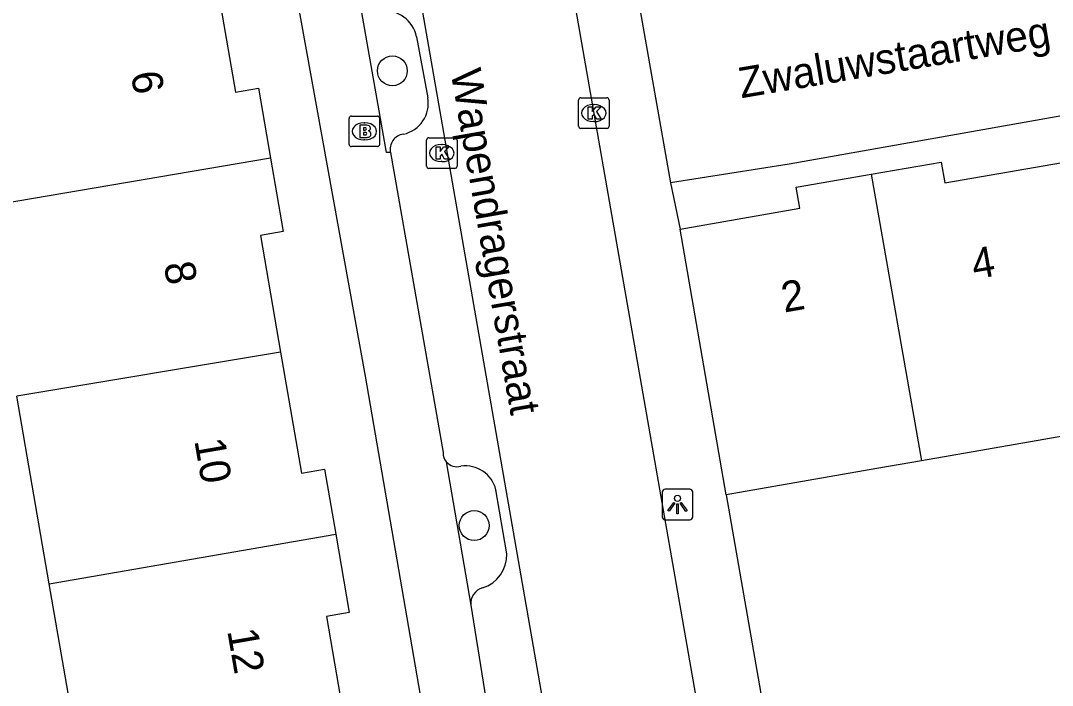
# Model space of a CAD drawing. Extents: x 162880 to 165536, y 384011 to 385179.
# Drawn here: x 164434.07 to 164467.86, y 384383.06 to 384404.81 of the extents above; entities that cross this region are included whole.
import ezdxf

# ---------------------------------------------------------------- set-up
doc = ezdxf.new("R2010")
doc.units = 0
for name, color, linetype in [('IMGEO_Boom', 7, 'Continuous'), ('IMGEO_Brandkraan', 7, 'Continuous'), ('IMGEO_Kolk', 7, 'Continuous'), ('IMGEO_Lichtpunt', 7, 'Continuous'), ('IMGEO_Openbare_ruimte_label', 7, 'Continuous'), ('IMGEO_Pand', 7, 'Continuous'), ('IMGEO_Pand_nummerreeks', 7, 'Continuous'), ('IMGEO_Parkeervlak_open', 7, 'Continuous'), ('IMGEO_Rijbaan_lokaal_open', 7, 'Continuous'), ('IMGEO_Voetpad_open', 7, 'Continuous')]:
    doc.layers.add(name, color=color, linetype=linetype)

msp = doc.modelspace()

# ---------------------------------------------------------------- linework, layer by layer
at = {"layer": 'IMGEO_Boom'}
for centre in [(164446.241, 384403.173), (164448.922, 384388.291)]:
    msp.add_circle(centre, 0.489, dxfattribs=at)
at = {"layer": 'IMGEO_Brandkraan'}
for p, q in [((164444.824, 384400.765), (164444.824, 384401.617)), ((164444.899, 384401.691), (164445.751, 384401.691)), ((164445.825, 384401.617), (164445.825, 384400.765)), ((164445.312, 384401.471), (164445.337, 384401.471)), ((164445.335, 384400.911), (164445.31, 384400.911)), ((164445.751, 384400.691), (164444.899, 384400.691))]:
    msp.add_line(p, q, dxfattribs=at)
for points in [[(164444.824, 384400.765), (164444.824, 384401.617)], [(164444.899, 384401.691), (164445.751, 384401.691)], [(164445.825, 384401.617), (164445.825, 384400.765)], [(164445.172, 384401.391), (164445.172, 384400.991), (164445.385, 384400.991)], [(164445.403, 384401.391), (164445.172, 384401.391)], [(164445.351, 384401.31), (164445.297, 384401.31), (164445.297, 384401.234)], [(164445.297, 384401.234), (164445.35, 384401.234)], [(164445.359, 384401.158), (164445.297, 384401.158), (164445.297, 384401.077)], [(164445.297, 384401.077), (164445.359, 384401.077)], [(164445.751, 384400.691), (164444.899, 384400.691)]]:
    msp.add_lwpolyline(points, dxfattribs=at)
for centre, radius, start, end in [((164444.901, 384401.615), 0.0765, 91.552, 178.448), ((164444.901, 384401.615), 0.0765, 91.552, 178.448), ((164445.749, 384401.615), 0.0765, 1.552, 88.448), ((164445.749, 384401.615), 0.0765, 1.552, 88.448), ((164445.352, 384401.272), 0.0379, 267.8285, 90.9355), ((164445.407, 384401.246), 0.145, 59.4692, 91.5367), ((164445.432, 384401.293), 0.0922, 285.5137, 58.1501), ((164445.437, 384401.101), 0.105, 301.3115, 78.989), ((164445.36, 384401.117), 0.0404, 269.8759, 90.5077), ((164445.391, 384401.242), 0.251, 268.6676, 293.5347), ((164444.901, 384400.767), 0.0765, 181.552, 268.448), ((164444.901, 384400.767), 0.0765, 181.552, 268.448), ((164445.749, 384400.767), 0.0765, 271.552, 358.448), ((164445.749, 384400.767), 0.0765, 271.552, 358.448)]:
    msp.add_arc(centre, radius, start, end, dxfattribs=at)
for centre, major_axis, ratio, start_param, end_param in [((164445.311, 384401.191), (-0.387, 0.002), 0.722429, 4.712389, 7.853982), ((164445.336, 384401.191), (-0.39, 0.002), 0.717154, 1.570796, 4.712389)]:
    msp.add_ellipse(centre, major_axis=major_axis, ratio=ratio, start_param=start_param, end_param=end_param, dxfattribs=at)
at = {"layer": 'IMGEO_Kolk'}
for p, q in [((164452.413, 384402.289), (164453.265, 384402.289)), ((164452.338, 384401.363), (164452.338, 384402.215)), ((164452.826, 384402.069), (164452.851, 384402.069)), ((164453.339, 384402.215), (164453.339, 384401.363)), ((164453.265, 384401.289), (164452.413, 384401.289)), ((164452.849, 384401.509), (164452.824, 384401.509)), ((164447.358, 384400.054), (164447.358, 384400.906)), ((164447.433, 384400.98), (164448.285, 384400.98)), ((164448.359, 384400.906), (164448.359, 384400.054)), ((164447.846, 384400.76), (164447.871, 384400.76)), ((164447.869, 384400.2), (164447.844, 384400.2)), ((164448.285, 384399.98), (164447.433, 384399.98))]:
    msp.add_line(p, q, dxfattribs=at)
for points in [[(164452.413, 384402.289), (164453.265, 384402.289)], [(164452.338, 384401.363), (164452.338, 384402.215)], [(164452.659, 384401.989), (164452.782, 384401.989), (164452.782, 384401.838), (164452.912, 384401.989), (164453.076, 384401.989), (164452.93, 384401.838), (164453.083, 384401.589), (164452.931, 384401.589), (164452.846, 384401.753), (164452.782, 384401.686), (164452.782, 384401.589), (164452.659, 384401.589), (164452.659, 384401.989)], [(164453.339, 384402.215), (164453.339, 384401.363)], [(164453.265, 384401.289), (164452.413, 384401.289)], [(164447.358, 384400.054), (164447.358, 384400.906)], [(164447.433, 384400.98), (164448.285, 384400.98)], [(164448.359, 384400.906), (164448.359, 384400.054)], [(164447.679, 384400.68), (164447.802, 384400.68), (164447.802, 384400.529), (164447.932, 384400.68), (164448.096, 384400.68), (164447.95, 384400.529), (164448.103, 384400.28), (164447.951, 384400.28), (164447.866, 384400.444), (164447.802, 384400.377), (164447.802, 384400.28), (164447.679, 384400.28), (164447.679, 384400.68)], [(164448.285, 384399.98), (164447.433, 384399.98)]]:
    msp.add_lwpolyline(points, dxfattribs=at)
for centre, start, end in [((164452.415, 384402.213), 91.552, 178.448), ((164452.415, 384402.213), 91.552, 178.448), ((164453.263, 384402.213), 1.552, 88.448), ((164453.263, 384402.213), 1.552, 88.448), ((164452.415, 384401.365), 181.552, 268.448), ((164452.415, 384401.365), 181.552, 268.448), ((164453.263, 384401.365), 271.552, 358.448), ((164453.263, 384401.365), 271.552, 358.448), ((164447.435, 384400.904), 91.552, 178.448), ((164447.435, 384400.904), 91.552, 178.448), ((164448.283, 384400.904), 1.552, 88.448), ((164448.283, 384400.904), 1.552, 88.448), ((164447.435, 384400.056), 181.552, 268.448), ((164447.435, 384400.056), 181.552, 268.448), ((164448.283, 384400.056), 271.552, 358.448), ((164448.283, 384400.056), 271.552, 358.448)]:
    msp.add_arc(centre, 0.0765, start, end, dxfattribs=at)
for centre, major_axis, ratio, start_param, end_param in [((164452.825, 384401.789), (-0.387, 0.002), 0.722429, 4.712389, 7.853982), ((164452.85, 384401.789), (-0.39, 0.002), 0.717154, 1.570796, 4.712389), ((164447.845, 384400.48), (-0.387, 0.002), 0.722429, 4.712389, 7.853982), ((164447.87, 384400.48), (-0.39, 0.002), 0.717154, 1.570796, 4.712389)]:
    msp.add_ellipse(centre, major_axis=major_axis, ratio=ratio, start_param=start_param, end_param=end_param, dxfattribs=at)
at = {"layer": 'IMGEO_Lichtpunt'}
for p, q in [((164455.08, 384389.383), (164455.08, 384388.576)), ((164455.08, 384389.383), (164455.08, 384388.576)), ((164455.982, 384389.478), (164455.174, 384389.478)), ((164455.982, 384389.478), (164455.174, 384389.478)), ((164456.076, 384388.576), (164456.076, 384389.383)), ((164456.076, 384388.576), (164456.076, 384389.383)), ((164455.174, 384388.482), (164455.982, 384388.482)), ((164455.174, 384388.482), (164455.982, 384388.482))]:
    msp.add_line(p, q, dxfattribs=at)
for points in [[(164455.454, 384389.047), (164455.493, 384389.019), (164455.305, 384388.757), (164455.267, 384388.784), (164455.454, 384389.047)], [(164455.666, 384389.019), (164455.704, 384389.046), (164455.891, 384388.784), (164455.852, 384388.756), (164455.666, 384389.019)], [(164455.556, 384388.999), (164455.603, 384388.999), (164455.603, 384388.677), (164455.556, 384388.677), (164455.556, 384388.999)]]:
    msp.add_lwpolyline(points, dxfattribs=at)
msp.add_circle((164455.579, 384389.181), 0.0994, dxfattribs=at)
for centre, start, end in [((164455.174, 384389.383), 90, 180), ((164455.174, 384389.383), 90, 180), ((164455.982, 384389.383), 0, 90), ((164455.982, 384389.383), 0, 90), ((164455.174, 384388.576), 180, 270), ((164455.174, 384388.576), 180, 270), ((164455.982, 384388.576), 270, 0), ((164455.982, 384388.576), 270, 360)]:
    msp.add_arc(centre, 0.0946, start, end, dxfattribs=at)
at = {"layer": 'IMGEO_Pand'}
for points in [[(164440.427, 384406.391), (164441.107, 384402.47), (164441.857, 384402.6), (164442.253, 384400.317)], [(164442.253, 384400.317), (164432.868, 384398.722)], [(164442.253, 384400.317), (164442.669, 384397.916), (164441.919, 384397.786), (164442.58, 384393.969)], [(164461.919, 384399.79), (164464.212, 384400.188), (164464.331, 384399.502), (164468.185, 384400.171)], [(164455.667, 384397.995), (164459.589, 384398.675), (164459.47, 384399.365), (164461.919, 384399.79)], [(164461.919, 384399.79), (164463.565, 384390.409)], [(164457.176, 384389.3), (164455.667, 384397.995)], [(164442.58, 384393.969), (164433.943, 384392.521)], [(164442.58, 384393.969), (164443.266, 384390.009), (164444.016, 384390.138), (164444.386, 384388.007)], [(164435.006, 384386.382), (164433.943, 384392.521)], [(164469.7, 384391.474), (164463.565, 384390.409)], [(164463.565, 384390.409), (164462.103, 384390.155), (164457.176, 384389.3)], [(164435.006, 384386.382), (164444.386, 384388.007)], [(164444.386, 384388.007), (164444.83, 384385.444), (164444.079, 384385.314), (164444.729, 384381.568)], [(164437.616, 384380.314), (164436.103, 384380.052), (164435.006, 384386.382)]]:
    msp.add_lwpolyline(points, dxfattribs=at)
at = {"layer": 'IMGEO_Parkeervlak_open'}
for points in [[(164447.029, 384404.289), (164447.399, 384402.288)], [(164449.987, 384387.363), (164449.634, 384389.462)]]:
    msp.add_lwpolyline(points, dxfattribs=at)
for centre, radius, start, end in [((164446.006, 384404.086), 1.043, 11.2124, 96.7626), ((164446.401, 384402.097), 1.016, 281.3552, 10.8203), ((164446.674, 384400.598), 0.508, 98.2676, 191.5579), ((164448.362, 384390.679), 0.464, 220.2876, 285.5237), ((164448.631, 384389.207), 1.035, 14.253, 98.045), ((164448.875, 384387.32), 1.113, 286.8152, 2.2073), ((164449.347, 384385.738), 0.538, 106.1566, 185.6323)]:
    msp.add_arc(centre, radius, start, end, dxfattribs=at)
at = {"layer": 'IMGEO_Rijbaan_lokaal_open'}
for points in [[(164449.815, 384419.08), (164456.399, 384381.435)], [(164451.52, 384380.58), (164444.947, 384418.231)]]:
    msp.add_lwpolyline(points, dxfattribs=at)
at = {"layer": 'IMGEO_Voetpad_open'}
for points in [[(164459.138, 384313.747), (164458.328, 384318.011), (164445.356, 384393.183), (164442.011, 384411.717), (164441.4, 384415.286), (164441.679, 384415.35), (164440.828, 384420.109)], [(164506.54, 384408.448), (164500, 384407.354), (164459.234, 384400.121), (164455.354, 384399.51)], [(164453.93, 384407.579), (164453.93, 384407.553), (164455.354, 384399.51)], [(164446.176, 384400.496), (164446.048, 384400.499), (164445.176, 384405.454), (164445.327, 384405.481)], [(164446.176, 384400.496), (164447.9, 384390.678)], [(164455.354, 384399.51), (164455.667, 384397.995)], [(164448.008, 384390.379), (164448.811, 384385.685)], [(164457.176, 384389.3), (164458.999, 384378.856)], [(164448.811, 384385.685), (164450.296, 384376.423)]]:
    msp.add_lwpolyline(points, dxfattribs=at)
msp.add_arc((164448.37, 384390.679), 0.47, 180.1025, 219.6174, dxfattribs=at)

# ---------------------------------------------------------------- texts
at = {"layer": 'IMGEO_Openbare_ruimte_label'}
for s, rotation, p in [('Zwaluwstaartweg', 9.5565, (164457.665, 384402.273)), ('Wapendragerstraat', 279.9615, (164448.144, 384403.143))]:
    msp.add_text(s, height=1, rotation=rotation, dxfattribs=at).set_placement(p)
at = {"layer": 'IMGEO_Pand_nummerreeks'}
for s, rotation, p in [('6', 279.8311, (164437.671, 384403.083)), ('4', 9.8855, (164465.3, 384396.344)), ('8', 279.8311, (164438.752, 384396.85)), ('2', 9.8855, (164459.071, 384395.259)), ('10', 279.8311, (164439.752, 384391.074)), ('12', 279.8311, (164440.831, 384384.85))]:
    msp.add_text(s, height=1, rotation=rotation, dxfattribs=at).set_placement(p)

doc.saveas('drawing.dxf')
